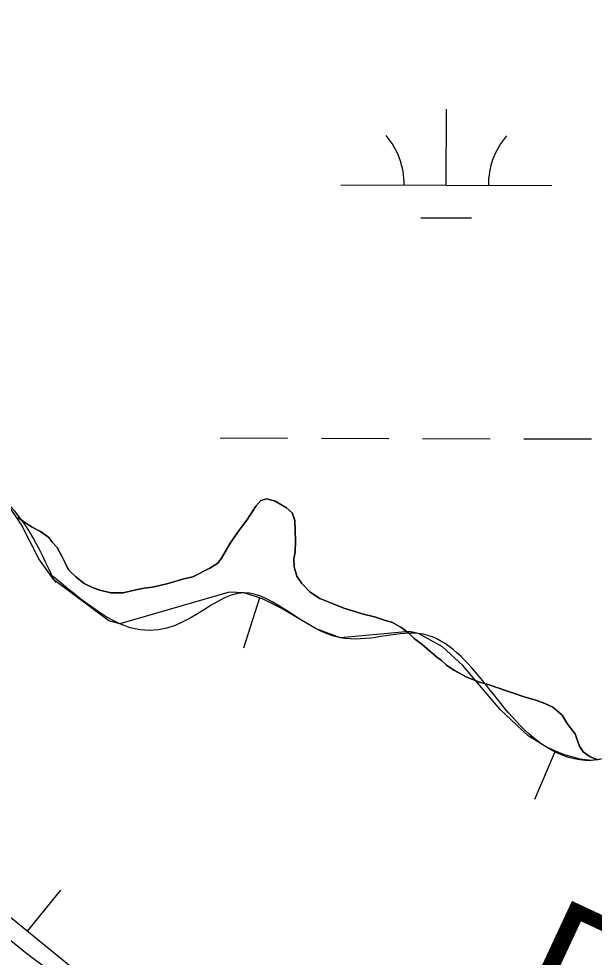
# Model space of a CAD drawing. Extents: x 3161514 to 3199414, y 831166 to 856601.
# Drawn here: x 3194586.3 to 3194859, y 846891 to 847335.8 of the extents above; entities that cross this region are included whole.
import ezdxf

# ---------------------------------------------------------------- set-up
doc = ezdxf.new("R2010")
doc.units = 0
for name, color, linetype in [('V-BORW-IDEN', 7, 'Continuous'), ('V-BORW-LINE', 7, 'Continuous'), ('V-SITE-VEGE', 7, 'Continuous'), ('V-TOPO-SHOR', 7, 'Continuous'), ('V-WETL-SWMP', 7, 'Continuous')]:
    doc.layers.add(name, color=color, linetype=linetype)

msp = doc.modelspace()

# ---------------------------------------------------------------- linework, layer by layer
at = {"layer": 'V-BORW-LINE'}
for p, q in [((3194700.4, 847061.39), (3194692.79, 847037.57)), ((3194840.54, 846988.71), (3194830.69, 846965.73)), ((3194590.41, 846903.39), (3194606.21, 846922.77))]:
    msp.add_line(p, q, dxfattribs=at)
for points in [[(3194602.88, 847069.85), (3194595.75, 847079.82), (3194587.49, 847096.02), (3194582.54, 847103.6)], [(3194866.65, 846985.5), (3194857.52, 846984.26), (3194852.32, 846984.83), (3194844.43, 846987.04), (3194836.61, 846990.39), (3194827.65, 846995.9), (3194814.41, 847008.5), (3194796.67, 847029.33), (3194787.02, 847038.16), (3194775.77, 847044.42), (3194771.37, 847045.46), (3194738.67, 847042.4), (3194727.2, 847046.69), (3194710.28, 847056.55), (3194701.76, 847060.95), (3194693.08, 847063.73), (3194685.93, 847064.09), (3194634.13, 847049.01), (3194629, 847050.39), (3194602.88, 847069.85), (3194603.35, 847069.26), (3194603.81, 847068.67)], [(3194562.36, 846926.25), (3194645.36, 846858.6), (3194661.1, 846850.15), (3194686.66, 846840.89), (3194711.29, 846830.1), (3194734.73, 846813.49), (3194767.9, 846785.12), (3194803.13, 846760.09), (3194824.78, 846750.83), (3194846.45, 846741.59), (3194906.42, 846703.97), (3194967.03, 846667.42), (3195019.17, 846645.58), (3195071.3, 846623.62), (3195144.73, 846585.06)]]:
    msp.add_lwpolyline(points, dxfattribs=at)
for points in [[(3194602.88, 847069.85), (3194575.87, 847110.17), (3194547.03, 847120.68), (3194457.58, 847119.19), (3194366.45, 847145.63), (3194258, 847192.86), (3194228.15, 847223.95), (3194227.62, 847247.86), (3194321.38, 847251.47), (3194333.12, 847328.21), (3194340.14, 847375.18), (3194332.7, 847406.95), (3194296.3, 847413.53), (3194262.11, 847433.52), (3194215.71, 847445.62), (3194145.95, 847449.24), (3194103.95, 847498.28), (3194084.11, 847504.72), (3194049.94, 847507.61), (3194007.97, 847494.32), (3194008.4, 847478.79), (3193996.03, 847456.37), (3193997.01, 847423.89), (3193978.52, 847389.56), (3193990.09, 847331.44), (3193948.4, 847301.13), (3193955.13, 847275.83), (3193969.39, 847253.56), (3194023.81, 847249.86), (3194123.13, 847223.18), (3194170.45, 847198.88), (3194298.6, 847102.54), (3194359.03, 847068.97), (3194377.1, 847062.6), (3194480.07, 846995.23), (3194645.36, 846858.6), (3194711.29, 846830.1), (3194803.13, 846760.09), (3194846.45, 846741.59), (3194967.03, 846667.42), (3195071.3, 846623.62), (3195217.07, 846544.55), (3195322.98, 846476), (3195428.75, 846443.06), (3195566.51, 846379.66), (3195648.42, 846343.02), (3195715.01, 846322.25), (3195727.93, 846327.72), (3195733.54, 846331.37)], [(3195212.14, 846712.14), (3195199.33, 846733.38), (3195222.73, 846751.73), (3195285.11, 846770.62), (3195285.3, 846797.06), (3195274.55, 846810.19), (3195214.59, 846825.05), (3195182.35, 846821.24), (3195168.88, 846810.68), (3195172.37, 846770.52), (3195145.1, 846765.54), (3195131.99, 846774.8), (3195100.54, 846879.65), (3194989.74, 846958.1), (3194992.6, 846998.35), (3195009.19, 847005.17), (3195052.21, 846983.68), (3195100.79, 846999.17), (3195094.37, 847062.55), (3195108.13, 847156.4), (3195095.57, 847198.86), (3195066.98, 847191.47), (3195033.69, 847181.27), (3194992.38, 847151.65), (3194949.38, 847071.68), (3194971.98, 846998.48), (3194963.32, 846989.31), (3194906.17, 847001.5), (3194857.52, 846984.26), (3194836.61, 846990.39), (3194775.77, 847044.42), (3194738.67, 847042.4), (3194693.08, 847063.73), (3194634.13, 847049.01), (3194602.88, 847069.85), (3194603.81, 847068.67)]]:
    msp.add_spline(points, degree=3, dxfattribs=at)
at = {"layer": 'V-SITE-VEGE'}
for points in [[(3194658.67, 847068.64), (3194663.94, 847070.25), (3194668.69, 847071.33), (3194676.85, 847075.34), (3194680.53, 847077.74), (3194682.36, 847080.12), (3194686.29, 847087.01), (3194689.95, 847092.31), (3194692.31, 847095.49), (3194694.41, 847098.14), (3194698.59, 847104.77), (3194700.95, 847107.42), (3194703.85, 847108.23), (3194707.82, 847107.19), (3194713.12, 847104.06), (3194715.77, 847101.7), (3194717.11, 847098.01), (3194717.43, 847088.5), (3194717.19, 847082.96), (3194716.68, 847079.79), (3194716.71, 847076.09), (3194718.05, 847071.61), (3194720.45, 847068.19), (3194724.43, 847063.99), (3194728.93, 847061.11), (3194735.28, 847058.51), (3194740.31, 847056.43), (3194744.01, 847055.39), (3194749.04, 847053.84), (3194754.85, 847052.29), (3194759.62, 847050.73), (3194763.32, 847049.69), (3194767.55, 847047.34), (3194771, 847044.72), (3194773.65, 847042.1), (3194777.37, 847039.21), (3194779.75, 847037.11), (3194784.26, 847033.44), (3194786.65, 847031.61), (3194789.04, 847029.51), (3194792.48, 847027.15), (3194798.58, 847023.76), (3194804.66, 847021.42), (3194809.16, 847020.12), (3194817.35, 847017.26), (3194820.79, 847016.23), (3194825.82, 847014.41), (3194831.37, 847012.85), (3194835.6, 847011.3), (3194839.31, 847009.47), (3194843.82, 847005.8), (3194846.21, 847001.85), (3194848.08, 846999.22), (3194849.94, 846996.86), (3194850.75, 846994.48), (3194852.08, 846991.06), (3194853.68, 846988.43), (3194857.13, 846986.07), (3194860.3, 846984.77)], [(3194585.9, 847099.38), (3194588.55, 847097.55), (3194592.26, 847094.93), (3194596.49, 847092.84), (3194600.47, 847089.96), (3194602.33, 847087.59), (3194604.46, 847085.23), (3194606.86, 847080.75), (3194608.46, 847077.59), (3194609.8, 847074.7), (3194613.25, 847071.29), (3194617.22, 847068.14), (3194621.46, 847066.05), (3194624.64, 847065.01), (3194629.92, 847063.72), (3194635.73, 847063.76), (3194641.79, 847065.11), (3194645.75, 847065.93), (3194649.71, 847066.48), (3194655.77, 847067.83), (3194658.67, 847068.64)]]:
    msp.add_lwpolyline(points, dxfattribs=at)
at = {"layer": 'V-TOPO-SHOR'}
for points in [[(3194713.12, 847104.06), (3194707.82, 847107.19), (3194703.85, 847108.23), (3194700.95, 847107.42), (3194698.59, 847104.77), (3194694.41, 847098.14), (3194692.31, 847095.49), (3194689.95, 847092.31), (3194686.29, 847087.01), (3194682.36, 847080.12), (3194680.53, 847077.74), (3194676.85, 847075.34), (3194668.69, 847071.33), (3194663.94, 847070.25), (3194658.67, 847068.64), (3194655.77, 847067.83), (3194649.71, 847066.48), (3194645.75, 847065.93), (3194641.79, 847065.11), (3194635.73, 847063.76), (3194629.92, 847063.72), (3194624.64, 847065.01), (3194621.46, 847066.05), (3194617.22, 847068.14), (3194613.25, 847071.29), (3194609.8, 847074.7), (3194608.46, 847077.59), (3194606.86, 847080.75), (3194604.46, 847085.23), (3194602.33, 847087.59), (3194600.47, 847089.96), (3194596.49, 847092.84), (3194592.26, 847094.93), (3194588.55, 847097.55), (3194585.9, 847099.38)], [(3194860.3, 846984.77), (3194857.13, 846986.07), (3194853.68, 846988.43), (3194852.08, 846991.06), (3194850.75, 846994.48), (3194849.94, 846996.86), (3194848.08, 846999.22), (3194846.21, 847001.85), (3194843.82, 847005.8), (3194839.31, 847009.47), (3194835.6, 847011.29), (3194831.37, 847012.85), (3194825.82, 847014.41), (3194820.79, 847016.23), (3194817.35, 847017.26), (3194809.16, 847020.12), (3194804.66, 847021.42), (3194798.58, 847023.76), (3194792.48, 847027.15), (3194789.04, 847029.51), (3194786.65, 847031.61), (3194784.26, 847033.44), (3194779.75, 847037.11), (3194777.37, 847039.21), (3194773.65, 847042.1), (3194771, 847044.72), (3194767.55, 847047.34), (3194763.32, 847049.69), (3194759.62, 847050.73), (3194754.85, 847052.29), (3194749.04, 847053.84), (3194744.01, 847055.39), (3194740.31, 847056.43), (3194735.28, 847058.51), (3194728.93, 847061.11), (3194724.43, 847063.99), (3194720.45, 847068.19), (3194718.05, 847071.61), (3194716.71, 847076.09), (3194716.68, 847079.79), (3194717.19, 847082.96), (3194717.43, 847088.5), (3194717.11, 847098.01), (3194715.77, 847101.7), (3194713.12, 847104.06)]]:
    msp.add_lwpolyline(points, dxfattribs=at)
at = {"layer": 'V-WETL-SWMP'}
for p, q in [((3194788.84, 847256.89), (3194788.94, 847292.89)), ((3194738.84, 847257.03), (3194838.84, 847256.75)), ((3194776.8, 847241.49), (3194800.8, 847241.43)), ((3194681.67, 847137.11), (3194713.67, 847137.03)), ((3194729.67, 847136.98), (3194761.67, 847136.89)), ((3194777.67, 847136.85), (3194809.67, 847136.76)), ((3194825.67, 847136.72), (3194857.67, 847136.63))]:
    msp.add_line(p, q, dxfattribs=at)
msp.add_lwpolyline([(3194585.9, 847099.38), (3194588.55, 847097.55), (3194592.26, 847094.93), (3194596.5, 847092.84), (3194600.47, 847089.96), (3194602.33, 847087.59), (3194604.46, 847085.23), (3194606.86, 847080.75), (3194608.46, 847077.59), (3194609.8, 847074.7), (3194613.25, 847071.29), (3194617.23, 847068.14), (3194621.46, 847066.05), (3194624.64, 847065.01), (3194629.92, 847063.72), (3194635.73, 847063.76), (3194641.79, 847065.11), (3194645.75, 847065.93), (3194649.71, 847066.47), (3194655.77, 847067.83), (3194658.67, 847068.64), (3194663.94, 847070.25), (3194668.69, 847071.33), (3194676.85, 847075.34), (3194680.53, 847077.74), (3194682.36, 847080.12), (3194686.28, 847087.01), (3194689.95, 847092.31), (3194692.31, 847095.49), (3194694.41, 847098.14), (3194698.59, 847104.77), (3194700.95, 847107.42), (3194703.85, 847108.23), (3194707.82, 847107.19), (3194713.12, 847104.06), (3194715.77, 847101.7), (3194717.11, 847098.01), (3194717.43, 847088.51), (3194717.19, 847082.96), (3194716.68, 847079.79), (3194716.71, 847076.09), (3194718.05, 847071.61), (3194720.45, 847068.2), (3194724.43, 847063.99), (3194728.93, 847061.11), (3194735.28, 847058.51), (3194740.31, 847056.43), (3194744.01, 847055.39), (3194749.04, 847053.84), (3194754.85, 847052.29), (3194759.62, 847050.73), (3194763.32, 847049.69), (3194767.55, 847047.34), (3194771, 847044.72), (3194773.66, 847042.1), (3194777.37, 847039.21), (3194779.75, 847037.11), (3194784.26, 847033.44), (3194786.65, 847031.61), (3194789.04, 847029.51), (3194792.48, 847027.16), (3194798.57, 847023.76), (3194804.66, 847021.42), (3194809.15, 847020.12), (3194817.35, 847017.26), (3194820.79, 847016.23), (3194825.82, 847014.41), (3194831.37, 847012.85), (3194835.6, 847011.29), (3194839.31, 847009.47), (3194843.82, 847005.8), (3194846.22, 847001.85), (3194848.08, 846999.22), (3194849.94, 846996.86), (3194850.75, 846994.48), (3194852.08, 846991.06), (3194853.68, 846988.43), (3194857.13, 846986.07), (3194860.3, 846984.77)], dxfattribs=at)
for centre, start, end in [((3194733.6, 847257.52), 359.0699, 40.6135), ((3194844.09, 847257.21), 139.0699, 180.6135)]:
    msp.add_arc(centre, 35.25, start, end, dxfattribs=at)

# ---------------------------------------------------------------- texts
at = {"layer": 'V-BORW-IDEN'}
msp.add_text('PIT', height=64, rotation=335, dxfattribs=at).set_placement((3194815.02, 846862.69))

doc.saveas('drawing.dxf')
